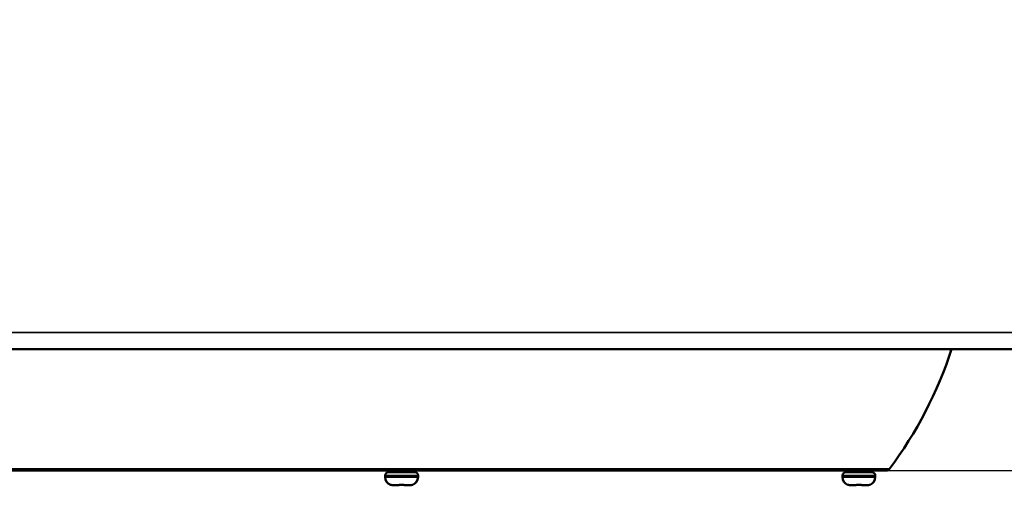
# Model space of a CAD drawing. Header units: millimetres. Extents: x 50 to 3176, y 50 to 2109.
# Tile 435 of 656: x 1236 to 1356, y 1607 to 1664. Entities that reach past the tile are written whole.
import ezdxf

# ---------------------------------------------------------------- set-up
doc = ezdxf.new("R2010")
doc.units = ezdxf.units.MM
doc.header["$LTSCALE"] = 10
for name, color, linetype, lineweight in [('Dimension (ISO)', 7, 'Continuous', 25), ('Visible (ISO)', 7, 'Continuous', 50), ('Visible Narrow (ISO)', 7, 'Continuous', 35)]:
    doc.layers.add(name, color=color, linetype=linetype, lineweight=lineweight)
doc.styles.add('Note Text (ANSI)', font='tahoma.ttf')
doc.dimstyles.new('Default (ISO)', dxfattribs={"dimscale": 10, "dimtxt": 1, "dimasz": 2.5, "dimexe": 3.175, "dimexo": 0, "dimgap": 0.762, "dimtad": 1, "dimrnd": 1e-08, "dimzin": 0, "dimdsep": 46, "dimtxsty": 'Note Text (ANSI)', "dimcen": 0.09, "dimdle": 10, "dimclrd": 1, "dimclre": 1, "dimclrt": 1, "dimazin": 0, "dimtfac": 3.5052, "dimtmove": 0, "dimatfit": 3, "dimfxl": 1, "dimtolj": 1, "dimtzin": 0, "dimlwd": -1, "dimlwe": -1, "dimarcsym": 0})

# ---------------------------------------------------------------- blocks, each defined once
blk = doc.blocks.new('*D9')
at = {"layer": 'Defpoints', "color": 0, "transparency": 16777216}
for p in [(1224.46, 1772.21), (1481.12, 1772.21), (1342.02, 1609.24)]:
    blk.add_point(p, dxfattribs=at)
at = {"layer": 'Dimension (ISO)', "color": 1, "transparency": 16777216}
for p, q in [((1224.46, 1772.21), (1512.87, 1772.21)), ((1481.12, 1634.24), (1481.12, 1747.21)), ((1342.02, 1609.24), (1512.87, 1609.24))]:
    blk.add_line(p, q, dxfattribs=at)
for points in [[(1476.95, 1747.21), (1485.29, 1747.21), (1481.12, 1772.21)], [(1476.95, 1634.24), (1485.29, 1634.24), (1481.12, 1609.24)]]:
    blk.add_solid(points, dxfattribs=at)
at = {"layer": 'Dimension (ISO)', "color": 1, "transparency": 16777216, "insert": (1460.42, 1625.42), "char_height": 10, "attachment_point": 1, "rotation": 90, "style": 'Note Text (ANSI)'}
blk.add_mtext('\\A1;162.97 mm [6.416 in]', dxfattribs=at)
blk = doc.blocks.new('*D10')
at = {"layer": 'Defpoints', "color": 0, "transparency": 16777216}
for p in [(1372.45, 1835.06), (1574.01, 1835.06), (1342.02, 1609.24)]:
    blk.add_point(p, dxfattribs=at)
at = {"layer": 'Dimension (ISO)', "color": 1, "transparency": 16777216}
for p, q in [((1372.45, 1835.06), (1605.76, 1835.06)), ((1574.01, 1634.24), (1574.01, 1810.06)), ((1342.02, 1609.24), (1605.76, 1609.24))]:
    blk.add_line(p, q, dxfattribs=at)
for points in [[(1569.85, 1810.06), (1578.18, 1810.06), (1574.01, 1835.06)], [(1569.85, 1634.24), (1578.18, 1634.24), (1574.01, 1609.24)]]:
    blk.add_solid(points, dxfattribs=at)
at = {"layer": 'Dimension (ISO)', "color": 1, "transparency": 16777216, "insert": (1553.31, 1656.45), "char_height": 10, "attachment_point": 1, "rotation": 90, "style": 'Note Text (ANSI)'}
blk.add_mtext('\\A1;225.82 mm [8.891 in]', dxfattribs=at)

msp = doc.modelspace()

# ---------------------------------------------------------------- linework, layer by layer
at = {"layer": 'Visible (ISO)'}
for p, q in [((1362.953, 1624.0616), (1012.953, 1624.0616)), ((1342.0244, 1609.2416), (1223.8815, 1609.2416)), ((1280.953, 1608.6416), (1280.953, 1608.4416)), ((1284.553, 1609.0416), (1281.353, 1609.0416)), ((1281.703, 1609.0416), (1281.703, 1609.2416)), ((1284.203, 1609.0416), (1284.203, 1609.2416)), ((1284.953, 1608.6416), (1284.953, 1608.4416)), ((1336.703, 1608.6416), (1336.703, 1608.4416)), ((1340.303, 1609.0416), (1337.103, 1609.0416)), ((1337.453, 1609.0416), (1337.453, 1609.2416)), ((1339.953, 1609.0416), (1339.953, 1609.2416)), ((1340.703, 1608.6416), (1340.703, 1608.4416)), ((1282.0161, 1607.4416), (1282.0162, 1607.4416)), ((1282.0162, 1607.4416), (1282.603, 1607.4416)), ((1283.303, 1607.4416), (1283.8897, 1607.4416)), ((1337.7661, 1607.4416), (1337.7662, 1607.4416)), ((1337.7662, 1607.4416), (1338.353, 1607.4416)), ((1339.053, 1607.4416), (1339.6397, 1607.4416))]:
    msp.add_line(p, q, dxfattribs=at)
for centre, radius, start, end in [((1302.2666, 1639.5644), 50.2, 323.125527, 342.01176), ((1281.353, 1608.6416), 0.4, 90, 180), ((1284.553, 1608.6416), 0.4, 0, 90), ((1337.103, 1608.6416), 0.4, 90, 180), ((1340.303, 1608.6416), 0.4, 0, 90), ((1342.0244, 1609.7416), 0.5, 270, 323.079558), ((1281.953, 1608.4416), 1, 180, 248.381762), ((1281.603, 1607.5584), 0.05, 248.38181, 275.254178), ((1282.603, 1607.4916), 0.05, 269.993301, 348.489748), ((1283.303, 1607.4916), 0.05, 191.510581, 270.006596), ((1284.303, 1607.5584), 0.05, 264.745949, 291.61819), ((1283.953, 1608.4416), 1, 291.618238, 0), ((1337.703, 1608.4416), 1, 180, 248.381762), ((1337.353, 1607.5584), 0.05, 248.38181, 275.254178), ((1338.353, 1607.4916), 0.05, 269.993301, 348.489748), ((1339.053, 1607.4916), 0.05, 191.510581, 270.006596), ((1340.053, 1607.5584), 0.05, 264.745949, 291.61819), ((1339.703, 1608.4416), 1, 291.618238, 0)]:
    msp.add_arc(centre, radius, start, end, dxfattribs=at)
for centre, major_axis, ratio, start_param, end_param in [((1282.1942, 1608.9698), (-0.5723, -1.4543), 0.82045304, 0.31220782, 0.31228732), ((1283.8908, 1608.5395), (0.9192, 0.6011), 0.99955495, 4.13246373, 4.13249302), ((1337.9442, 1608.9698), (-0.5723, -1.4543), 0.82045304, 0.31220782, 0.31228732), ((1339.6408, 1608.5395), (0.9192, 0.6011), 0.99955495, 4.13246373, 4.13249302)]:
    msp.add_ellipse(centre, major_axis=major_axis, ratio=ratio, start_param=start_param, end_param=end_param, dxfattribs=at)
for points, knots in [([(1281.8452, 1607.4548), (1281.8162, 1607.4594), (1281.787, 1607.465), (1281.733, 1607.4766), (1281.7075, 1607.4827), (1281.6635, 1607.4939), (1281.6442, 1607.4991), (1281.6225, 1607.5048), (1281.6166, 1607.5063), (1281.6073, 1607.5087), (1281.6038, 1607.5095), (1281.6, 1607.5104), (1281.5989, 1607.5105), (1281.5989, 1607.5105)], [0, 0, 0, 0, 0.0088090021, 0.0088090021, 0.0174470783, 0.0174470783, 0.0259002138, 0.0259002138, 0.0297555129, 0.0297555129, 0.0332452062, 0.0332452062, 0.0354884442, 0.0354884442, 0.0354884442, 0.0354884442]), ([(1281.8452, 1607.4548), (1281.8162, 1607.4593), (1281.787, 1607.4649), (1281.7331, 1607.4766), (1281.7076, 1607.4827), (1281.6635, 1607.4939), (1281.6442, 1607.4991), (1281.6225, 1607.5048), (1281.6166, 1607.5063), (1281.6102, 1607.5079), (1281.6088, 1607.5083), (1281.6075, 1607.5086)], [0, 0, 0, 0, 0.0087989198, 0.0087989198, 0.0174374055, 0.0174374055, 0.0258914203, 0.0258914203, 0.0297495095, 0.0297495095, 0.0309400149, 0.0309400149, 0.0309400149, 0.0309400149]), ([(1282.0161, 1607.4416), (1282.0047, 1607.4416), (1281.9932, 1607.4417), (1281.9704, 1607.4424), (1281.9589, 1607.443), (1281.9361, 1607.4444), (1281.9247, 1607.4453), (1281.9019, 1607.4474), (1281.8905, 1607.4486), (1281.8678, 1607.4514), (1281.8565, 1607.453), (1281.8452, 1607.4548)], [1.570505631, 1.570505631, 1.570505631, 1.570505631, 1.601520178, 1.601520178, 1.632534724, 1.632534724, 1.663549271, 1.663549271, 1.694563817, 1.694563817, 1.725578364, 1.725578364, 1.725578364, 1.725578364]), ([(1282.8515, 1607.5099), (1282.8288, 1607.5106), (1282.8058, 1607.5101), (1282.7632, 1607.5072), (1282.743, 1607.5048), (1282.707, 1607.4986), (1282.6906, 1607.4947), (1282.664, 1607.4868), (1282.6534, 1607.4825), (1282.6446, 1607.478), (1282.6428, 1607.4769), (1282.6419, 1607.4762), (1282.6418, 1607.4762), (1282.6418, 1607.4762)], [0, 0, 0, 0, 0.0068084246, 0.0068084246, 0.0134579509, 0.0134579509, 0.0202414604, 0.0202414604, 0.0271484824, 0.0271484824, 0.0301577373, 0.0301577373, 0.0310495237, 0.0310495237, 0.0310495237, 0.0310495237]), ([(1282.8515, 1607.5099), (1282.8288, 1607.5106), (1282.8058, 1607.5101), (1282.7633, 1607.5072), (1282.7431, 1607.5048), (1282.707, 1607.4986), (1282.6907, 1607.4948), (1282.667, 1607.4877), (1282.6582, 1607.4844), (1282.6519, 1607.4816)], [0, 0, 0, 0, 0.00680182, 0.00680182, 0.013453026, 0.013453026, 0.0202337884, 0.0202337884, 0.0256228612, 0.0256228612, 0.0256228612, 0.0256228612]), ([(1282.953, 1607.5084), (1282.9462, 1607.5084), (1282.9394, 1607.5084), (1282.9259, 1607.5085), (1282.9191, 1607.5086), (1282.9056, 1607.5087), (1282.8988, 1607.5088), (1282.8853, 1607.5091), (1282.8785, 1607.5092), (1282.865, 1607.5095), (1282.8582, 1607.5097), (1282.8515, 1607.5099)], [1.570767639, 1.570767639, 1.570767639, 1.570767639, 1.5766792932, 1.5766792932, 1.5825909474, 1.5825909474, 1.5885026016, 1.5885026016, 1.5944142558, 1.5944142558, 1.60032591, 1.60032591, 1.60032591, 1.60032591]), ([(1283.0544, 1607.5099), (1283.0477, 1607.5097), (1283.0409, 1607.5095), (1283.0274, 1607.5092), (1283.0206, 1607.5091), (1283.0071, 1607.5088), (1283.0003, 1607.5087), (1282.9868, 1607.5086), (1282.98, 1607.5085), (1282.9665, 1607.5084), (1282.9597, 1607.5084), (1282.953, 1607.5084)], [1.5412165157, 1.5412165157, 1.5412165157, 1.5412165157, 1.5471483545, 1.5471483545, 1.5530801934, 1.5530801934, 1.5590120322, 1.5590120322, 1.5649438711, 1.5649438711, 1.5708757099, 1.5708757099, 1.5708757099, 1.5708757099]), ([(1283.2641, 1607.4762), (1283.2641, 1607.4762), (1283.2639, 1607.4764), (1283.2621, 1607.4775), (1283.2596, 1607.4789), (1283.2513, 1607.4829), (1283.2444, 1607.4856), (1283.2253, 1607.492), (1283.2118, 1607.4956), (1283.1794, 1607.5023), (1283.1597, 1607.5053), (1283.1177, 1607.5093), (1283.095, 1607.5103), (1283.0663, 1607.5102), (1283.0604, 1607.5101), (1283.0544, 1607.5099)], [0.007262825, 0.007262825, 0.007262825, 0.007262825, 0.0087377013, 0.0087377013, 0.0120131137, 0.0120131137, 0.0167187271, 0.0167187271, 0.0228572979, 0.0228572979, 0.029711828, 0.029711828, 0.0365632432, 0.0365632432, 0.0383407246, 0.0383407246, 0.0383407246, 0.0383407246]), ([(1284.0607, 1607.4548), (1284.0494, 1607.453), (1284.0381, 1607.4514), (1284.0154, 1607.4486), (1284.004, 1607.4474), (1283.9812, 1607.4453), (1283.9698, 1607.4444), (1283.9469, 1607.443), (1283.9355, 1607.4424), (1283.9126, 1607.4417), (1283.9012, 1607.4416), (1283.8897, 1607.4416)], [1.416024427, 1.416024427, 1.416024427, 1.416024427, 1.447047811, 1.447047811, 1.478071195, 1.478071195, 1.509094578, 1.509094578, 1.540117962, 1.540117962, 1.571141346, 1.571141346, 1.571141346, 1.571141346]), ([(1284.307, 1607.5105), (1284.307, 1607.5105), (1284.3066, 1607.5105), (1284.3046, 1607.5101), (1284.3022, 1607.5095), (1284.2938, 1607.5075), (1284.2864, 1607.5056), (1284.2659, 1607.5002), (1284.2514, 1607.4963), (1284.2164, 1607.4872), (1284.1949, 1607.4819), (1284.1475, 1607.4709), (1284.1206, 1607.4653), (1284.0826, 1607.4584), (1284.0717, 1607.4565), (1284.0607, 1607.4548)], [0.0104697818, 0.0104697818, 0.0104697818, 0.0104697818, 0.011845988, 0.011845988, 0.0148215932, 0.0148215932, 0.019888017, 0.019888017, 0.0266210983, 0.0266210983, 0.0343355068, 0.0343355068, 0.0426735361, 0.0426735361, 0.046004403, 0.046004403, 0.046004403, 0.046004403]), ([(1284.2984, 1607.5086), (1284.2931, 1607.5073), (1284.2859, 1607.5055), (1284.2657, 1607.5001), (1284.2512, 1607.4962), (1284.2162, 1607.4872), (1284.1947, 1607.4818), (1284.1472, 1607.4709), (1284.1204, 1607.4652), (1284.0825, 1607.4584), (1284.0716, 1607.4565), (1284.0607, 1607.4548)], [0.0150290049, 0.0150290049, 0.0150290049, 0.0150290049, 0.0199107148, 0.0199107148, 0.0266413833, 0.0266413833, 0.0343555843, 0.0343555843, 0.0426950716, 0.0426950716, 0.0459984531, 0.0459984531, 0.0459984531, 0.0459984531]), ([(1337.5952, 1607.4548), (1337.5662, 1607.4594), (1337.537, 1607.465), (1337.483, 1607.4766), (1337.4575, 1607.4827), (1337.4135, 1607.4939), (1337.3942, 1607.4991), (1337.3725, 1607.5048), (1337.3666, 1607.5063), (1337.3573, 1607.5087), (1337.3538, 1607.5095), (1337.35, 1607.5104), (1337.3489, 1607.5105), (1337.3489, 1607.5105)], [0, 0, 0, 0, 0.0088090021, 0.0088090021, 0.0174470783, 0.0174470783, 0.0259002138, 0.0259002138, 0.0297555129, 0.0297555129, 0.0332452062, 0.0332452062, 0.0354884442, 0.0354884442, 0.0354884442, 0.0354884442]), ([(1337.5952, 1607.4548), (1337.5662, 1607.4593), (1337.537, 1607.4649), (1337.4831, 1607.4766), (1337.4576, 1607.4827), (1337.4135, 1607.4939), (1337.3942, 1607.4991), (1337.3725, 1607.5048), (1337.3666, 1607.5063), (1337.3602, 1607.5079), (1337.3588, 1607.5083), (1337.3575, 1607.5086)], [0, 0, 0, 0, 0.0087989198, 0.0087989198, 0.0174374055, 0.0174374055, 0.0258914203, 0.0258914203, 0.0297495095, 0.0297495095, 0.0309400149, 0.0309400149, 0.0309400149, 0.0309400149]), ([(1337.7661, 1607.4416), (1337.7547, 1607.4416), (1337.7432, 1607.4417), (1337.7204, 1607.4424), (1337.7089, 1607.443), (1337.6861, 1607.4444), (1337.6747, 1607.4453), (1337.6519, 1607.4474), (1337.6405, 1607.4486), (1337.6178, 1607.4514), (1337.6065, 1607.453), (1337.5952, 1607.4548)], [1.570505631, 1.570505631, 1.570505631, 1.570505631, 1.601520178, 1.601520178, 1.632534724, 1.632534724, 1.663549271, 1.663549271, 1.694563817, 1.694563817, 1.725578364, 1.725578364, 1.725578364, 1.725578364]), ([(1338.6015, 1607.5099), (1338.5788, 1607.5106), (1338.5558, 1607.5101), (1338.5132, 1607.5072), (1338.493, 1607.5048), (1338.457, 1607.4986), (1338.4406, 1607.4947), (1338.414, 1607.4868), (1338.4034, 1607.4825), (1338.3946, 1607.478), (1338.3928, 1607.4769), (1338.3919, 1607.4762), (1338.3918, 1607.4762), (1338.3918, 1607.4762)], [0, 0, 0, 0, 0.0068084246, 0.0068084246, 0.0134579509, 0.0134579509, 0.0202414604, 0.0202414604, 0.0271484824, 0.0271484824, 0.0301577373, 0.0301577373, 0.0310495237, 0.0310495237, 0.0310495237, 0.0310495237]), ([(1338.6015, 1607.5099), (1338.5788, 1607.5106), (1338.5558, 1607.5101), (1338.5133, 1607.5072), (1338.4931, 1607.5048), (1338.457, 1607.4986), (1338.4407, 1607.4948), (1338.417, 1607.4877), (1338.4082, 1607.4844), (1338.402, 1607.4816)], [0, 0, 0, 0, 0.00680182, 0.00680182, 0.013453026, 0.013453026, 0.0202337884, 0.0202337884, 0.0256223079, 0.0256223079, 0.0256223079, 0.0256223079]), ([(1338.703, 1607.5084), (1338.6962, 1607.5084), (1338.6894, 1607.5084), (1338.6759, 1607.5085), (1338.6691, 1607.5086), (1338.6556, 1607.5087), (1338.6488, 1607.5088), (1338.6353, 1607.5091), (1338.6285, 1607.5092), (1338.615, 1607.5095), (1338.6082, 1607.5097), (1338.6015, 1607.5099)], [1.570767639, 1.570767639, 1.570767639, 1.570767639, 1.5766792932, 1.5766792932, 1.5825909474, 1.5825909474, 1.5885026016, 1.5885026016, 1.5944142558, 1.5944142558, 1.60032591, 1.60032591, 1.60032591, 1.60032591]), ([(1338.8044, 1607.5099), (1338.7977, 1607.5097), (1338.7909, 1607.5095), (1338.7774, 1607.5092), (1338.7706, 1607.5091), (1338.7571, 1607.5088), (1338.7503, 1607.5087), (1338.7368, 1607.5086), (1338.73, 1607.5085), (1338.7165, 1607.5084), (1338.7097, 1607.5084), (1338.703, 1607.5084)], [1.5412165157, 1.5412165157, 1.5412165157, 1.5412165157, 1.5471483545, 1.5471483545, 1.5530801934, 1.5530801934, 1.5590120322, 1.5590120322, 1.5649438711, 1.5649438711, 1.5708757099, 1.5708757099, 1.5708757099, 1.5708757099]), ([(1339.0141, 1607.4762), (1339.0141, 1607.4762), (1339.0139, 1607.4764), (1339.0121, 1607.4775), (1339.0096, 1607.4789), (1339.0013, 1607.4829), (1338.9944, 1607.4856), (1338.9753, 1607.492), (1338.9618, 1607.4956), (1338.9294, 1607.5023), (1338.9097, 1607.5053), (1338.8677, 1607.5093), (1338.845, 1607.5103), (1338.8163, 1607.5102), (1338.8104, 1607.5101), (1338.8044, 1607.5099)], [0.007262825, 0.007262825, 0.007262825, 0.007262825, 0.0087377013, 0.0087377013, 0.0120131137, 0.0120131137, 0.0167187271, 0.0167187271, 0.0228572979, 0.0228572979, 0.029711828, 0.029711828, 0.0365632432, 0.0365632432, 0.0383407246, 0.0383407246, 0.0383407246, 0.0383407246]), ([(1339.8107, 1607.4548), (1339.7994, 1607.453), (1339.7881, 1607.4514), (1339.7654, 1607.4486), (1339.754, 1607.4474), (1339.7312, 1607.4453), (1339.7198, 1607.4444), (1339.6969, 1607.443), (1339.6855, 1607.4424), (1339.6626, 1607.4417), (1339.6512, 1607.4416), (1339.6397, 1607.4416)], [1.416024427, 1.416024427, 1.416024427, 1.416024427, 1.447047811, 1.447047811, 1.478071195, 1.478071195, 1.509094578, 1.509094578, 1.540117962, 1.540117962, 1.571141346, 1.571141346, 1.571141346, 1.571141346]), ([(1340.057, 1607.5105), (1340.057, 1607.5105), (1340.0566, 1607.5105), (1340.0546, 1607.5101), (1340.0522, 1607.5095), (1340.0438, 1607.5075), (1340.0364, 1607.5056), (1340.0159, 1607.5002), (1340.0014, 1607.4963), (1339.9664, 1607.4872), (1339.9449, 1607.4819), (1339.8975, 1607.4709), (1339.8706, 1607.4653), (1339.8326, 1607.4584), (1339.8217, 1607.4565), (1339.8107, 1607.4548)], [0.0104697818, 0.0104697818, 0.0104697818, 0.0104697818, 0.011845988, 0.011845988, 0.0148215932, 0.0148215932, 0.019888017, 0.019888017, 0.0266210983, 0.0266210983, 0.0343355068, 0.0343355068, 0.0426735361, 0.0426735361, 0.046004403, 0.046004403, 0.046004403, 0.046004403]), ([(1340.0484, 1607.5086), (1340.0431, 1607.5073), (1340.0359, 1607.5055), (1340.0157, 1607.5001), (1340.0012, 1607.4962), (1339.9662, 1607.4872), (1339.9447, 1607.4818), (1339.8972, 1607.4709), (1339.8704, 1607.4652), (1339.8325, 1607.4584), (1339.8216, 1607.4565), (1339.8107, 1607.4548)], [0.0150290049, 0.0150290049, 0.0150290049, 0.0150290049, 0.0199107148, 0.0199107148, 0.0266413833, 0.0266413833, 0.0343555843, 0.0343555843, 0.0426950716, 0.0426950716, 0.0459984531, 0.0459984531, 0.0459984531, 0.0459984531])]:
    msp.add_open_spline(points, degree=3, knots=knots, dxfattribs=at)
at = {"layer": 'Visible Narrow (ISO)'}
for p, q in [((1012.953, 1626.0616), (1362.953, 1626.0616)), ((1223.4818, 1609.4412), (1282.6384, 1609.4412)), ((1280.953, 1608.6416), (1284.953, 1608.6416)), ((1282.6384, 1609.4414), (1282.9519, 1609.4414)), ((1282.9519, 1609.4412), (1342.4242, 1609.4412)), ((1336.703, 1608.6416), (1340.703, 1608.6416)), ((1284.953, 1608.4416), (1280.953, 1608.4416)), ((1281.5845, 1607.5119), (1281.5844, 1607.5135)), ((1281.8452, 1607.4549), (1281.8452, 1607.4548)), ((1284.0607, 1607.4549), (1284.0607, 1607.4548)), ((1284.3215, 1607.5135), (1284.3214, 1607.5119)), ((1340.703, 1608.4416), (1336.703, 1608.4416)), ((1337.3345, 1607.5119), (1337.3344, 1607.5135)), ((1337.5952, 1607.4549), (1337.5952, 1607.4548)), ((1339.8107, 1607.4549), (1339.8107, 1607.4548)), ((1340.0715, 1607.5135), (1340.0714, 1607.5119))]:
    msp.add_line(p, q, dxfattribs=at)
for centre, major_axis, ratio, start_param, end_param in [((1281.603, 1607.5599), (-0.05, 0.0009), 0.9995645, 1.209303, 1.57079633), ((1282.1942, 1608.9698), (-0.5723, -1.4543), 0.82045304, 0.18032398, 0.31220782), ((1282.6453, 1608.9787), (-0.0423, -1.5371), 0.0140259, 6.15200012, 6.28326719), ((1282.603, 1607.5042), (0.0427, -0.0257), 0.99442441, 5.20954886, 6.28318531), ((1283.303, 1607.5042), (-0.0427, -0.0257), 0.99442642, 0, 1.07338446), ((1283.2603, 1608.9744), (-0.0427, 1.5328), 0.01407111, 3.14151444, 3.27295788), ((1283.8908, 1608.5395), (0.9192, 0.6011), 0.99955496, 4.13248644, 4.28879692), ((1284.303, 1607.5599), (-0.0464, -0.0186), 0.99968433, 1.20928912, 1.57079633), ((1337.353, 1607.5599), (-0.05, 0.0009), 0.9995645, 1.209303, 1.57079633), ((1337.9442, 1608.9698), (-0.5723, -1.4543), 0.82045304, 0.18032398, 0.31220782), ((1338.3953, 1608.9787), (-0.0423, -1.5371), 0.0140259, 6.15200012, 6.28326719), ((1338.353, 1607.5042), (0.0427, -0.0257), 0.99442441, 5.20954886, 6.28318531), ((1339.053, 1607.5042), (-0.0427, -0.0257), 0.99442642, 0, 1.07338446), ((1339.0103, 1608.9744), (-0.0427, 1.5328), 0.01407111, 3.14151444, 3.27295788), ((1339.6408, 1608.5395), (0.9192, 0.6011), 0.99955496, 4.13248644, 4.28879692), ((1340.053, 1607.5599), (-0.0464, -0.0186), 0.99968433, 1.20928912, 1.57079633)]:
    msp.add_ellipse(centre, major_axis=major_axis, ratio=ratio, start_param=start_param, end_param=end_param, dxfattribs=at)
for points, knots in [([(1281.5844, 1607.5135), (1281.5843, 1607.514), (1281.5855, 1607.514), (1281.5883, 1607.5135), (1281.5889, 1607.5134), (1281.5895, 1607.5133), (1281.5902, 1607.5132), (1281.5928, 1607.5126), (1281.5964, 1607.5118), (1281.6008, 1607.5107), (1281.6031, 1607.5102), (1281.6057, 1607.5095), (1281.6084, 1607.5088), (1281.6146, 1607.5072), (1281.6218, 1607.5053), (1281.63, 1607.5031), (1281.6324, 1607.5025), (1281.6348, 1607.5018), (1281.6374, 1607.5012), (1281.6472, 1607.4985), (1281.6584, 1607.4955), (1281.671, 1607.4922), (1281.673, 1607.4917), (1281.6749, 1607.4912), (1281.6769, 1607.4907), (1281.6868, 1607.4882), (1281.6975, 1607.4855), (1281.7088, 1607.4827), (1281.7146, 1607.4813), (1281.7205, 1607.4799), (1281.7265, 1607.4785), (1281.7408, 1607.4751), (1281.7556, 1607.4718), (1281.7711, 1607.4685), (1281.7749, 1607.4677), (1281.7788, 1607.4669), (1281.7827, 1607.4662), (1281.801, 1607.4624), (1281.8203, 1607.4588), (1281.8405, 1607.4556), (1281.8421, 1607.4554), (1281.8436, 1607.4551), (1281.8452, 1607.4549)], [0, 0, 0, 0, 0.11912497, 0.11912497, 0.11912497, 0.14285714, 0.14285714, 0.14285714, 0.23600636, 0.23600636, 0.23600636, 0.28571429, 0.28571429, 0.28571429, 0.39685497, 0.39685497, 0.39685497, 0.42857143, 0.42857143, 0.42857143, 0.55247229, 0.55247229, 0.55247229, 0.57142857, 0.57142857, 0.57142857, 0.66567994, 0.66567994, 0.66567994, 0.71428571, 0.71428571, 0.71428571, 0.82888385, 0.82888385, 0.82888385, 0.85714286, 0.85714286, 0.85714286, 0.98973704, 0.98973704, 0.98973704, 1, 1, 1, 1]), ([(1282.6005, 1607.4549), (1282.6006, 1607.4577), (1282.602, 1607.4607), (1282.6055, 1607.4646), (1282.6062, 1607.4653), (1282.6098, 1607.4687), (1282.6136, 1607.4714), (1282.6207, 1607.4755), (1282.6233, 1607.4768), (1282.6312, 1607.4806), (1282.6371, 1607.4832), (1282.6482, 1607.4874), (1282.653, 1607.4891), (1282.6682, 1607.4939), (1282.6793, 1607.4969), (1282.6939, 1607.5002), (1282.6968, 1607.5008), (1282.7121, 1607.504), (1282.7252, 1607.5063), (1282.7418, 1607.5085), (1282.7446, 1607.5088), (1282.759, 1607.5105), (1282.7711, 1607.5116), (1282.7889, 1607.5127), (1282.7946, 1607.513), (1282.8149, 1607.5139), (1282.8292, 1607.514), (1282.8461, 1607.5136), (1282.8488, 1607.5136), (1282.8516, 1607.5135)], [0.000000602, 0.000000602, 0.000000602, 0.000000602, 0.117776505, 0.117776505, 0.142857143, 0.142857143, 0.239315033, 0.239315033, 0.285714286, 0.285714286, 0.370721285, 0.370721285, 0.428571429, 0.428571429, 0.543676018, 0.543676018, 0.571428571, 0.571428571, 0.69002258, 0.69002258, 0.714285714, 0.714285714, 0.811343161, 0.811343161, 0.857142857, 0.857142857, 0.976474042, 0.976474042, 1, 1, 1, 1]), ([(1282.953, 1607.5119), (1282.9416, 1607.5119), (1282.9189, 1607.512), (1282.8851, 1607.5125), (1282.8627, 1607.5131), (1282.8516, 1607.5135)], [0, 0, 0, 0, 0.333333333, 0.666666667, 0.999976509, 0.999976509, 0.999976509, 0.999976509]), ([(1283.0543, 1607.5135), (1283.0432, 1607.5131), (1283.0208, 1607.5125), (1282.987, 1607.512), (1282.9643, 1607.5119), (1282.953, 1607.5119)], [0.000022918, 0.000022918, 0.000022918, 0.000022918, 0.333333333, 0.666666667, 0.999988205, 0.999988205, 0.999988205, 0.999988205]), ([(1283.0543, 1607.5135), (1283.0689, 1607.514), (1283.0835, 1607.514), (1283.1013, 1607.5134), (1283.1043, 1607.5133), (1283.1192, 1607.5127), (1283.1312, 1607.5119), (1283.1488, 1607.5102), (1283.1546, 1607.5096), (1283.1737, 1607.5073), (1283.1862, 1607.5054), (1283.201, 1607.5025), (1283.204, 1607.5019), (1283.2192, 1607.4987), (1283.2309, 1607.4958), (1283.2435, 1607.4921), (1283.2454, 1607.4915), (1283.2551, 1607.4884), (1283.2624, 1607.4857), (1283.2725, 1607.4816), (1283.2759, 1607.4801), (1283.2853, 1607.4755), (1283.2906, 1607.4725), (1283.2962, 1607.4685), (1283.2975, 1607.4674), (1283.3025, 1607.4628), (1283.3046, 1607.4595), (1283.3053, 1607.4559), (1283.3054, 1607.4554), (1283.3054, 1607.4549)], [0, 0, 0, 0, 0.118776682, 0.118776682, 0.142857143, 0.142857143, 0.237495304, 0.237495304, 0.285714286, 0.285714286, 0.39935092, 0.39935092, 0.428571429, 0.428571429, 0.549229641, 0.549229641, 0.571428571, 0.571428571, 0.662927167, 0.662927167, 0.714285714, 0.714285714, 0.818002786, 0.818002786, 0.857142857, 0.857142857, 0.979040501, 0.979040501, 0.999999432, 0.999999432, 0.999999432, 0.999999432]), ([(1284.0607, 1607.4549), (1284.0791, 1607.4577), (1284.0969, 1607.4609), (1284.1167, 1607.4648), (1284.1194, 1607.4654), (1284.1369, 1607.4689), (1284.151, 1607.472), (1284.1692, 1607.4761), (1284.1736, 1607.4771), (1284.1891, 1607.4807), (1284.2001, 1607.4834), (1284.2167, 1607.4876), (1284.2228, 1607.4891), (1284.2411, 1607.4938), (1284.2524, 1607.4968), (1284.2648, 1607.5001), (1284.267, 1607.5007), (1284.2789, 1607.5039), (1284.2872, 1607.5062), (1284.2957, 1607.5084), (1284.297, 1607.5087), (1284.3037, 1607.5104), (1284.3083, 1607.5115), (1284.3134, 1607.5127), (1284.3149, 1607.513), (1284.3195, 1607.5139), (1284.3212, 1607.514), (1284.3215, 1607.5136), (1284.3216, 1607.5135), (1284.3215, 1607.5135)], [0, 0, 0, 0, 0.12283444, 0.12283444, 0.14285714, 0.14285714, 0.25098535, 0.25098535, 0.28571429, 0.28571429, 0.37518738, 0.37518738, 0.42857143, 0.42857143, 0.54439316, 0.54439316, 0.57142857, 0.57142857, 0.69027473, 0.69027473, 0.71428571, 0.71428571, 0.81215988, 0.81215988, 0.85714286, 0.85714286, 0.98131443, 0.98131443, 1, 1, 1, 1]), ([(1337.3344, 1607.5135), (1337.3343, 1607.514), (1337.3355, 1607.514), (1337.3383, 1607.5135), (1337.3389, 1607.5134), (1337.3395, 1607.5133), (1337.3402, 1607.5132), (1337.3428, 1607.5126), (1337.3464, 1607.5118), (1337.3508, 1607.5107), (1337.3531, 1607.5102), (1337.3557, 1607.5095), (1337.3584, 1607.5088), (1337.3646, 1607.5072), (1337.3718, 1607.5053), (1337.38, 1607.5031), (1337.3824, 1607.5025), (1337.3848, 1607.5018), (1337.3874, 1607.5012), (1337.3972, 1607.4985), (1337.4084, 1607.4955), (1337.421, 1607.4922), (1337.423, 1607.4917), (1337.4249, 1607.4912), (1337.4269, 1607.4907), (1337.4368, 1607.4882), (1337.4475, 1607.4855), (1337.4588, 1607.4827), (1337.4646, 1607.4813), (1337.4705, 1607.4799), (1337.4765, 1607.4785), (1337.4908, 1607.4751), (1337.5056, 1607.4718), (1337.5211, 1607.4685), (1337.5249, 1607.4677), (1337.5288, 1607.4669), (1337.5327, 1607.4662), (1337.551, 1607.4624), (1337.5703, 1607.4588), (1337.5905, 1607.4556), (1337.5921, 1607.4554), (1337.5936, 1607.4551), (1337.5952, 1607.4549)], [0, 0, 0, 0, 0.11912497, 0.11912497, 0.11912497, 0.14285714, 0.14285714, 0.14285714, 0.23600636, 0.23600636, 0.23600636, 0.28571429, 0.28571429, 0.28571429, 0.39685497, 0.39685497, 0.39685497, 0.42857143, 0.42857143, 0.42857143, 0.55247229, 0.55247229, 0.55247229, 0.57142857, 0.57142857, 0.57142857, 0.66567994, 0.66567994, 0.66567994, 0.71428571, 0.71428571, 0.71428571, 0.82888385, 0.82888385, 0.82888385, 0.85714286, 0.85714286, 0.85714286, 0.98973704, 0.98973704, 0.98973704, 1, 1, 1, 1]), ([(1338.3505, 1607.4549), (1338.3506, 1607.4577), (1338.352, 1607.4607), (1338.3555, 1607.4646), (1338.3562, 1607.4653), (1338.3598, 1607.4687), (1338.3636, 1607.4714), (1338.3707, 1607.4755), (1338.3733, 1607.4768), (1338.3812, 1607.4806), (1338.3871, 1607.4832), (1338.3982, 1607.4874), (1338.403, 1607.4891), (1338.4182, 1607.4939), (1338.4293, 1607.4969), (1338.4439, 1607.5002), (1338.4468, 1607.5008), (1338.4621, 1607.504), (1338.4752, 1607.5063), (1338.4918, 1607.5085), (1338.4946, 1607.5088), (1338.509, 1607.5105), (1338.5211, 1607.5116), (1338.5389, 1607.5127), (1338.5446, 1607.513), (1338.5649, 1607.5139), (1338.5792, 1607.514), (1338.5961, 1607.5136), (1338.5988, 1607.5136), (1338.6016, 1607.5135)], [0.000000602, 0.000000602, 0.000000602, 0.000000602, 0.117776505, 0.117776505, 0.142857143, 0.142857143, 0.239315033, 0.239315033, 0.285714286, 0.285714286, 0.370721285, 0.370721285, 0.428571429, 0.428571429, 0.543676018, 0.543676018, 0.571428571, 0.571428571, 0.69002258, 0.69002258, 0.714285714, 0.714285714, 0.811343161, 0.811343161, 0.857142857, 0.857142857, 0.976474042, 0.976474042, 1, 1, 1, 1]), ([(1338.703, 1607.5119), (1338.6916, 1607.5119), (1338.6689, 1607.512), (1338.6351, 1607.5125), (1338.6127, 1607.5131), (1338.6016, 1607.5135)], [0, 0, 0, 0, 0.333333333, 0.666666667, 0.999976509, 0.999976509, 0.999976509, 0.999976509]), ([(1338.8043, 1607.5135), (1338.7932, 1607.5131), (1338.7708, 1607.5125), (1338.737, 1607.512), (1338.7143, 1607.5119), (1338.703, 1607.5119)], [0.000022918, 0.000022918, 0.000022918, 0.000022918, 0.333333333, 0.666666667, 0.999988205, 0.999988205, 0.999988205, 0.999988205]), ([(1338.8043, 1607.5135), (1338.8189, 1607.514), (1338.8335, 1607.514), (1338.8513, 1607.5134), (1338.8543, 1607.5133), (1338.8692, 1607.5127), (1338.8812, 1607.5119), (1338.8988, 1607.5102), (1338.9046, 1607.5096), (1338.9237, 1607.5073), (1338.9362, 1607.5054), (1338.951, 1607.5025), (1338.954, 1607.5019), (1338.9692, 1607.4987), (1338.9809, 1607.4958), (1338.9935, 1607.4921), (1338.9954, 1607.4915), (1339.0051, 1607.4884), (1339.0124, 1607.4857), (1339.0225, 1607.4816), (1339.0259, 1607.4801), (1339.0353, 1607.4755), (1339.0406, 1607.4725), (1339.0462, 1607.4685), (1339.0475, 1607.4674), (1339.0525, 1607.4628), (1339.0546, 1607.4595), (1339.0553, 1607.4559), (1339.0554, 1607.4554), (1339.0554, 1607.4549)], [0, 0, 0, 0, 0.118776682, 0.118776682, 0.142857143, 0.142857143, 0.237495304, 0.237495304, 0.285714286, 0.285714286, 0.39935092, 0.39935092, 0.428571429, 0.428571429, 0.549229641, 0.549229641, 0.571428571, 0.571428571, 0.662927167, 0.662927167, 0.714285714, 0.714285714, 0.818002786, 0.818002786, 0.857142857, 0.857142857, 0.979040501, 0.979040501, 0.999999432, 0.999999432, 0.999999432, 0.999999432]), ([(1339.8107, 1607.4549), (1339.8291, 1607.4577), (1339.8469, 1607.4609), (1339.8667, 1607.4648), (1339.8694, 1607.4654), (1339.8869, 1607.4689), (1339.901, 1607.472), (1339.9192, 1607.4761), (1339.9236, 1607.4771), (1339.9391, 1607.4807), (1339.9501, 1607.4834), (1339.9667, 1607.4876), (1339.9728, 1607.4891), (1339.9911, 1607.4938), (1340.0024, 1607.4968), (1340.0148, 1607.5001), (1340.017, 1607.5007), (1340.0289, 1607.5039), (1340.0372, 1607.5062), (1340.0457, 1607.5084), (1340.047, 1607.5087), (1340.0537, 1607.5104), (1340.0583, 1607.5115), (1340.0634, 1607.5127), (1340.0649, 1607.513), (1340.0695, 1607.5139), (1340.0712, 1607.514), (1340.0715, 1607.5136), (1340.0716, 1607.5135), (1340.0715, 1607.5135)], [0, 0, 0, 0, 0.12283444, 0.12283444, 0.14285714, 0.14285714, 0.25098535, 0.25098535, 0.28571429, 0.28571429, 0.37518738, 0.37518738, 0.42857143, 0.42857143, 0.54439316, 0.54439316, 0.57142857, 0.57142857, 0.69027473, 0.69027473, 0.71428571, 0.71428571, 0.81215988, 0.81215988, 0.85714286, 0.85714286, 0.98131443, 0.98131443, 1, 1, 1, 1])]:
    msp.add_open_spline(points, degree=3, knots=knots, dxfattribs=at)

# ---------------------------------------------------------------- dimensions: what is measured, and where the dimension line sits
at = {"layer": 'Dimension (ISO)', "color": 1, "true_color": 0xff0000}
for base, p2, text, picture, middle in [((1574.0148, 1835.0616), (1372.453, 1835.0616), '<> mm [8.891 in]', '*D10', (1574.0148, 1722.1516)), ((1481.1205, 1772.2116), (1224.4569, 1772.2116), '<> mm [6.416 in]', '*D9', (1481.1205, 1690.7266))]:
    dim = msp.add_linear_dim(base=base, p1=(1342.0244, 1609.2416), p2=p2, angle=270, text=text, dimstyle='Default (ISO)', override={"dimgap": 0.762, "dimdec": 2, "dimpost": '', "dimtol": 0, "dimlim": 0, "dimtp": 0, "dimtm": 0, "dimtdec": 2, "dimtofl": 0, "dimatfit": 1}, dxfattribs=at)
    dim.commit()
    dim.dimension.update_dxf_attribs({"geometry": picture, "text_midpoint": middle, "dimtype": 160})

doc.saveas('drawing.dxf')
